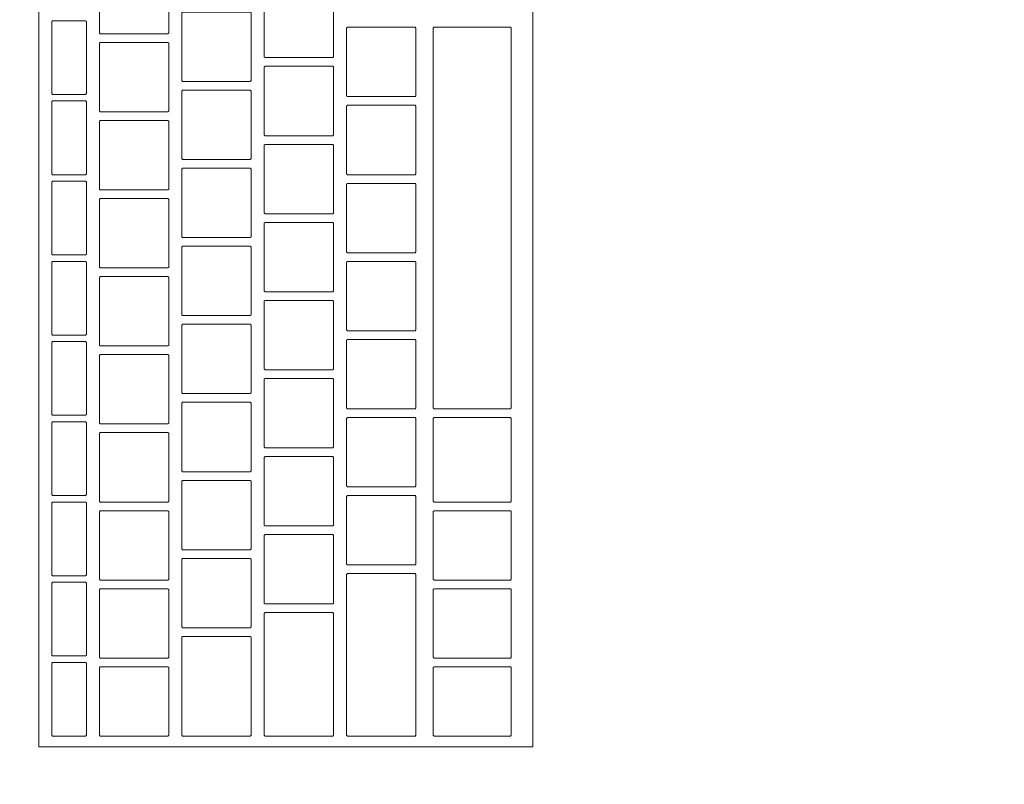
# Model space of a CAD drawing. Header units: metres. Extents: x -3.6 to 90.7, y -11.1 to 18.
# Tile 259 of 656: x 18.986 to 19.213, y 11.818 to 11.995. Entities that reach past the tile are written whole.
import ezdxf

# ---------------------------------------------------------------- set-up
doc = ezdxf.new("R2010")
doc.units = ezdxf.units.M
doc.header["$MEASUREMENT"] = 0
doc.linetypes.add('Wipeout_Contour', pattern=[1, 0, -1])
doc.layers.add('152 - Bemaßung_ Beschriftung.Ausbau', color=7, linetype='Continuous')
doc.layers.add('701 - Einrichtung.Möbel', color=7, linetype='Continuous')
doc.styles.add('ERSTELLTER_STIL_2', font='txt')
doc.dimstyles.new('ERSTELLTER_STIL__3', dxfattribs={"dimtxt": 0.1, "dimasz": 0.0532, "dimexe": 0.18, "dimexo": 0.0625, "dimgap": 0, "dimtad": 1, "dimtih": 1, "dimtoh": 1, "dimzin": 0, "dimdsep": 46, "dimtxsty": 'ERSTELLTER_STIL_2', "dimblk": 'ARROWHEAD_2', "dimblk1": 'ARROWHEAD_2', "dimblk2": 'ARROWHEAD_2', "dimcen": 0.09, "dimse1": 1, "dimse2": 1, "dimclrd": 7, "dimclre": 7, "dimclrt": 7, "dimazin": 0, "dimtfac": 1, "dimtdec": 4, "dimtmove": 0, "dimatfit": 3, "dimfxl": 1, "dimtolj": 1, "dimtzin": 0, "dimarcsym": 0})

# ---------------------------------------------------------------- blocks, each defined once
blk = doc.blocks.new('*D260')
at = {"layer": '152 - Bemaßung_ Beschriftung.Ausbau', "color": 7, "linetype": 'Continuous', "lineweight": 5}
for p, q in [((18.59997, 15.3025), (18.59997, 15.4075)), ((22.05, 15.3025), (22.05, 15.4075)), ((18.62018, 15.39), (18.57977, 15.32)), ((22.07021, 15.39), (22.02979, 15.32)), ((18.59997, 15.355), (22.05, 15.355))]:
    blk.add_line(p, q, dxfattribs=at)
at = {"layer": '152 - Bemaßung_ Beschriftung.Ausbau', "color": 7, "lineweight": 5, "char_height": 0.1, "attachment_point": 7, "style": 'ERSTELLTER_STIL_2'}
for s, insert in [('\\A1;{\\pql;\\fArial|b0|i0|c0|p38;3,45}', (20.11607, 15.375)), ('\\A1;{\\pql;\\fArial|b0|i0|c0|p38;15}', (21.878, 15.375))]:
    blk.add_mtext(s, dxfattribs=dict(at, insert=insert))
blk = doc.blocks.new('ARROWHEAD_2')
at = {"color": 0, "linetype": 'Continuous', "lineweight": 0}
for p, q in [((-0.3781, -0.655), (0.3781, 0.655)), ((0, 0), (-1, 0))]:
    blk.add_line(p, q, dxfattribs=at)

msp = doc.modelspace()

# ---------------------------------------------------------------- wipeouts: each hides what was drawn before it
at = {"color": 254, "linetype": 'Wipeout_Contour', "lineweight": 0, "ltscale": 136.956524}
msp.add_wipeout([(18.59997, 10.68998), (20.79997, 10.68998), (20.79997, 11.48998), (19.39997, 11.48998), (19.39997, 12.68998), (18.59997, 12.68998)], dxfattribs=at).dxf.layer = '701 - Einrichtung.Möbel'

# ---------------------------------------------------------------- next in the draw order: wipeouts: each hides what was drawn before it
at = {"color": 254, "linetype": 'Wipeout_Contour', "lineweight": 0, "ltscale": 89.973546}
msp.add_wipeout([(19.10389, 11.82684), (19.10389, 12.08884), (18.98989, 12.08884), (18.98989, 11.82684)], dxfattribs=at).dxf.layer = '701 - Einrichtung.Möbel'

# ---------------------------------------------------------------- next in the draw order: linework, layer by layer
at = {"layer": '701 - Einrichtung.Möbel', "color": 7, "linetype": 'Continuous', "lineweight": 5, "flags": 128}
msp.add_lwpolyline([(19.10389, 11.82684), (19.10389, 12.08884), (18.98989, 12.08884), (18.98989, 11.82684)], close=True, dxfattribs=at)

# ---------------------------------------------------------------- next in the draw order: wipeouts: each hides what was drawn before it
at = {"color": 254, "linetype": 'Wipeout_Contour', "lineweight": 0, "ltscale": 201.965805}
msp.add_wipeout([(19.01989, 11.99934), (19.01989, 12.00714), (19.01969, 12.00734), (19.00409, 12.00734), (19.00389, 12.00714), (19.00389, 11.99154), (19.00409, 11.99134), (19.01969, 11.99134), (19.01989, 11.99154)], dxfattribs=at).dxf.layer = '701 - Einrichtung.Möbel'
at = {"color": 254, "linetype": 'Wipeout_Contour', "lineweight": 0, "ltscale": 202.228371}
msp.add_wipeout([(19.05789, 11.99384), (19.05789, 12.00164), (19.05769, 12.00184), (19.04209, 12.00184), (19.04189, 12.00164), (19.04189, 11.98604), (19.04209, 11.98584), (19.05769, 11.98584), (19.05789, 11.98604)], dxfattribs=at).dxf.layer = '701 - Einrichtung.Möbel'
at = {"color": 254, "linetype": 'Wipeout_Contour', "lineweight": 0, "ltscale": 202.057398}
msp.add_wipeout([(19.03889, 11.98834), (19.03889, 11.99614), (19.03869, 11.99634), (19.02309, 11.99634), (19.02289, 11.99614), (19.02289, 11.98054), (19.02309, 11.98034), (19.03869, 11.98034), (19.03889, 11.98054)], dxfattribs=at).dxf.layer = '701 - Einrichtung.Möbel'
at = {"color": 254, "linetype": 'Wipeout_Contour', "lineweight": 0, "ltscale": 201.783459}
msp.add_wipeout([(19.00089, 11.98584), (19.00089, 11.99414), (19.00069, 11.99434), (18.99309, 11.99434), (18.99289, 11.99414), (18.99289, 11.97754), (18.99309, 11.97734), (19.00069, 11.97734), (19.00089, 11.97754)], dxfattribs=at).dxf.layer = '701 - Einrichtung.Möbel'
at = {"color": 254, "linetype": 'Wipeout_Contour', "lineweight": 0, "ltscale": 202.329754}
msp.add_wipeout([(19.07689, 11.98484), (19.07689, 11.99264), (19.07669, 11.99284), (19.06109, 11.99284), (19.06089, 11.99264), (19.06089, 11.97704), (19.06109, 11.97684), (19.07669, 11.97684), (19.07689, 11.97704)], dxfattribs=at).dxf.layer = '701 - Einrichtung.Möbel'
at = {"color": 254, "linetype": 'Wipeout_Contour', "lineweight": 0, "ltscale": 202.320343}
msp.add_wipeout([(19.09889, 11.94884), (19.09889, 11.99264), (19.09869, 11.99284), (19.08109, 11.99284), (19.08089, 11.99264), (19.08089, 11.90504), (19.08109, 11.90484), (19.09869, 11.90484), (19.09889, 11.90504)], dxfattribs=at).dxf.layer = '701 - Einrichtung.Möbel'
at = {"color": 254, "linetype": 'Wipeout_Contour', "lineweight": 0, "ltscale": 201.879226}
msp.add_wipeout([(19.01989, 11.98134), (19.01989, 11.98914), (19.01969, 11.98934), (19.00409, 11.98934), (19.00389, 11.98914), (19.00389, 11.97354), (19.00409, 11.97334), (19.01969, 11.97334), (19.01989, 11.97354)], dxfattribs=at).dxf.layer = '701 - Einrichtung.Möbel'
at = {"color": 254, "linetype": 'Wipeout_Contour', "lineweight": 0, "ltscale": 202.141944}
msp.add_wipeout([(19.05789, 11.97584), (19.05789, 11.98364), (19.05769, 11.98384), (19.04209, 11.98384), (19.04189, 11.98364), (19.04189, 11.96804), (19.04209, 11.96784), (19.05769, 11.96784), (19.05789, 11.96804)], dxfattribs=at).dxf.layer = '701 - Einrichtung.Möbel'
at = {"color": 254, "linetype": 'Wipeout_Contour', "lineweight": 0, "ltscale": 201.970938}
msp.add_wipeout([(19.03889, 11.97034), (19.03889, 11.97814), (19.03869, 11.97834), (19.02309, 11.97834), (19.02289, 11.97814), (19.02289, 11.96254), (19.02309, 11.96234), (19.03869, 11.96234), (19.03889, 11.96254)], dxfattribs=at).dxf.layer = '701 - Einrichtung.Möbel'
at = {"color": 254, "linetype": 'Wipeout_Contour', "lineweight": 0, "ltscale": 201.694497}
msp.add_wipeout([(19.00089, 11.96734), (19.00089, 11.97564), (19.00069, 11.97584), (18.99309, 11.97584), (18.99289, 11.97564), (18.99289, 11.95904), (18.99309, 11.95884), (19.00069, 11.95884), (19.00089, 11.95904)], dxfattribs=at).dxf.layer = '701 - Einrichtung.Möbel'
at = {"color": 254, "linetype": 'Wipeout_Contour', "lineweight": 0, "ltscale": 202.243436}
msp.add_wipeout([(19.07689, 11.96684), (19.07689, 11.97464), (19.07669, 11.97484), (19.06109, 11.97484), (19.06089, 11.97464), (19.06089, 11.95904), (19.06109, 11.95884), (19.07669, 11.95884), (19.07689, 11.95904)], dxfattribs=at).dxf.layer = '701 - Einrichtung.Möbel'
at = {"color": 254, "linetype": 'Wipeout_Contour', "lineweight": 0, "ltscale": 201.79274}
msp.add_wipeout([(19.01989, 11.96334), (19.01989, 11.97114), (19.01969, 11.97134), (19.00409, 11.97134), (19.00389, 11.97114), (19.00389, 11.95554), (19.00409, 11.95534), (19.01969, 11.95534), (19.01989, 11.95554)], dxfattribs=at).dxf.layer = '701 - Einrichtung.Möbel'
at = {"color": 254, "linetype": 'Wipeout_Contour', "lineweight": 0, "ltscale": 202.05561}
msp.add_wipeout([(19.05789, 11.95784), (19.05789, 11.96564), (19.05769, 11.96584), (19.04209, 11.96584), (19.04189, 11.96564), (19.04189, 11.95004), (19.04209, 11.94984), (19.05769, 11.94984), (19.05789, 11.95004)], dxfattribs=at).dxf.layer = '701 - Einrichtung.Möbel'
at = {"color": 254, "linetype": 'Wipeout_Contour', "lineweight": 0, "ltscale": 201.884571}
msp.add_wipeout([(19.03889, 11.95234), (19.03889, 11.96014), (19.03869, 11.96034), (19.02309, 11.96034), (19.02289, 11.96014), (19.02289, 11.94454), (19.02309, 11.94434), (19.03869, 11.94434), (19.03889, 11.94454)], dxfattribs=at).dxf.layer = '701 - Einrichtung.Möbel'
at = {"color": 254, "linetype": 'Wipeout_Contour', "lineweight": 0, "ltscale": 201.605633}
msp.add_wipeout([(19.00089, 11.94884), (19.00089, 11.95714), (19.00069, 11.95734), (18.99309, 11.95734), (18.99289, 11.95714), (18.99289, 11.94054), (18.99309, 11.94034), (19.00069, 11.94034), (19.00089, 11.94054)], dxfattribs=at).dxf.layer = '701 - Einrichtung.Möbel'
at = {"color": 254, "linetype": 'Wipeout_Contour', "lineweight": 0, "ltscale": 202.15721}
msp.add_wipeout([(19.07689, 11.94884), (19.07689, 11.95664), (19.07669, 11.95684), (19.06109, 11.95684), (19.06089, 11.95664), (19.06089, 11.94104), (19.06109, 11.94084), (19.07669, 11.94084), (19.07689, 11.94104)], dxfattribs=at).dxf.layer = '701 - Einrichtung.Möbel'
at = {"color": 254, "linetype": 'Wipeout_Contour', "lineweight": 0, "ltscale": 201.706347}
msp.add_wipeout([(19.01989, 11.94534), (19.01989, 11.95314), (19.01969, 11.95334), (19.00409, 11.95334), (19.00389, 11.95314), (19.00389, 11.93754), (19.00409, 11.93734), (19.01969, 11.93734), (19.01989, 11.93754)], dxfattribs=at).dxf.layer = '701 - Einrichtung.Möbel'
at = {"color": 254, "linetype": 'Wipeout_Contour', "lineweight": 0, "ltscale": 201.96937}
msp.add_wipeout([(19.05789, 11.93984), (19.05789, 11.94764), (19.05769, 11.94784), (19.04209, 11.94784), (19.04189, 11.94764), (19.04189, 11.93204), (19.04209, 11.93184), (19.05769, 11.93184), (19.05789, 11.93204)], dxfattribs=at).dxf.layer = '701 - Einrichtung.Möbel'
at = {"color": 254, "linetype": 'Wipeout_Contour', "lineweight": 0, "ltscale": 201.798297}
msp.add_wipeout([(19.03889, 11.93434), (19.03889, 11.94214), (19.03869, 11.94234), (19.02309, 11.94234), (19.02289, 11.94214), (19.02289, 11.92654), (19.02309, 11.92634), (19.03869, 11.92634), (19.03889, 11.92654)], dxfattribs=at).dxf.layer = '701 - Einrichtung.Möbel'
at = {"color": 254, "linetype": 'Wipeout_Contour', "lineweight": 0, "ltscale": 201.516867}
msp.add_wipeout([(19.00089, 11.93034), (19.00089, 11.93864), (19.00069, 11.93884), (18.99309, 11.93884), (18.99289, 11.93864), (18.99289, 11.92204), (18.99309, 11.92184), (19.00069, 11.92184), (19.00089, 11.92204)], dxfattribs=at).dxf.layer = '701 - Einrichtung.Möbel'
at = {"color": 254, "linetype": 'Wipeout_Contour', "lineweight": 0, "ltscale": 202.071077}
msp.add_wipeout([(19.07689, 11.93084), (19.07689, 11.93864), (19.07669, 11.93884), (19.06109, 11.93884), (19.06089, 11.93864), (19.06089, 11.92304), (19.06109, 11.92284), (19.07669, 11.92284), (19.07689, 11.92304)], dxfattribs=at).dxf.layer = '701 - Einrichtung.Möbel'
at = {"color": 254, "linetype": 'Wipeout_Contour', "lineweight": 0, "ltscale": 201.620047}
msp.add_wipeout([(19.01989, 11.92734), (19.01989, 11.93514), (19.01969, 11.93534), (19.00409, 11.93534), (19.00389, 11.93514), (19.00389, 11.91954), (19.00409, 11.91934), (19.01969, 11.91934), (19.01989, 11.91954)], dxfattribs=at).dxf.layer = '701 - Einrichtung.Möbel'
at = {"color": 254, "linetype": 'Wipeout_Contour', "lineweight": 0, "ltscale": 201.883222}
msp.add_wipeout([(19.05789, 11.92184), (19.05789, 11.92964), (19.05769, 11.92984), (19.04209, 11.92984), (19.04189, 11.92964), (19.04189, 11.91404), (19.04209, 11.91384), (19.05769, 11.91384), (19.05789, 11.91404)], dxfattribs=at).dxf.layer = '701 - Einrichtung.Möbel'
at = {"color": 254, "linetype": 'Wipeout_Contour', "lineweight": 0, "ltscale": 201.712115}
msp.add_wipeout([(19.03889, 11.91634), (19.03889, 11.92414), (19.03869, 11.92434), (19.02309, 11.92434), (19.02289, 11.92414), (19.02289, 11.90854), (19.02309, 11.90834), (19.03869, 11.90834), (19.03889, 11.90854)], dxfattribs=at).dxf.layer = '701 - Einrichtung.Möbel'
at = {"color": 254, "linetype": 'Wipeout_Contour', "lineweight": 0, "ltscale": 201.985038}
msp.add_wipeout([(19.07689, 11.91284), (19.07689, 11.92064), (19.07669, 11.92084), (19.06109, 11.92084), (19.06089, 11.92064), (19.06089, 11.90504), (19.06109, 11.90484), (19.07669, 11.90484), (19.07689, 11.90504)], dxfattribs=at).dxf.layer = '701 - Einrichtung.Möbel'
at = {"color": 254, "linetype": 'Wipeout_Contour', "lineweight": 0, "ltscale": 201.4282}
msp.add_wipeout([(19.00089, 11.91184), (19.00089, 11.92014), (19.00069, 11.92034), (18.99309, 11.92034), (18.99289, 11.92014), (18.99289, 11.90354), (18.99309, 11.90334), (19.00069, 11.90334), (19.00089, 11.90354)], dxfattribs=at).dxf.layer = '701 - Einrichtung.Möbel'
at = {"color": 254, "linetype": 'Wipeout_Contour', "lineweight": 0, "ltscale": 201.533841}
msp.add_wipeout([(19.01989, 11.90934), (19.01989, 11.91714), (19.01969, 11.91734), (19.00409, 11.91734), (19.00389, 11.91714), (19.00389, 11.90154), (19.00409, 11.90134), (19.01969, 11.90134), (19.01989, 11.90154)], dxfattribs=at).dxf.layer = '701 - Einrichtung.Möbel'
at = {"color": 254, "linetype": 'Wipeout_Contour', "lineweight": 0, "ltscale": 201.797167}
msp.add_wipeout([(19.05789, 11.90384), (19.05789, 11.91164), (19.05769, 11.91184), (19.04209, 11.91184), (19.04189, 11.91164), (19.04189, 11.89604), (19.04209, 11.89584), (19.05769, 11.89584), (19.05789, 11.89604)], dxfattribs=at).dxf.layer = '701 - Einrichtung.Möbel'
at = {"color": 254, "linetype": 'Wipeout_Contour', "lineweight": 0, "ltscale": 201.626028}
msp.add_wipeout([(19.03889, 11.89834), (19.03889, 11.90614), (19.03869, 11.90634), (19.02309, 11.90634), (19.02289, 11.90614), (19.02289, 11.89054), (19.02309, 11.89034), (19.03869, 11.89034), (19.03889, 11.89054)], dxfattribs=at).dxf.layer = '701 - Einrichtung.Möbel'
at = {"color": 254, "linetype": 'Wipeout_Contour', "lineweight": 0, "ltscale": 201.899092}
msp.add_wipeout([(19.07689, 11.89484), (19.07689, 11.90264), (19.07669, 11.90284), (19.06109, 11.90284), (19.06089, 11.90264), (19.06089, 11.88704), (19.06109, 11.88684), (19.07669, 11.88684), (19.07689, 11.88704)], dxfattribs=at).dxf.layer = '701 - Einrichtung.Möbel'
at = {"color": 254, "linetype": 'Wipeout_Contour', "lineweight": 0, "ltscale": 202.051993}
msp.add_wipeout([(19.09889, 11.89309), (19.09889, 11.90264), (19.09869, 11.90284), (19.08109, 11.90284), (19.08089, 11.90264), (19.08089, 11.88354), (19.08109, 11.88334), (19.09869, 11.88334), (19.09889, 11.88354)], dxfattribs=at).dxf.layer = '701 - Einrichtung.Möbel'
at = {"color": 254, "linetype": 'Wipeout_Contour', "lineweight": 0, "ltscale": 201.339631}
msp.add_wipeout([(19.00089, 11.89334), (19.00089, 11.90164), (19.00069, 11.90184), (18.99309, 11.90184), (18.99289, 11.90164), (18.99289, 11.88504), (18.99309, 11.88484), (19.00069, 11.88484), (19.00089, 11.88504)], dxfattribs=at).dxf.layer = '701 - Einrichtung.Möbel'
at = {"color": 254, "linetype": 'Wipeout_Contour', "lineweight": 0, "ltscale": 201.447727}
msp.add_wipeout([(19.01989, 11.89134), (19.01989, 11.89914), (19.01969, 11.89934), (19.00409, 11.89934), (19.00389, 11.89914), (19.00389, 11.88354), (19.00409, 11.88334), (19.01969, 11.88334), (19.01989, 11.88354)], dxfattribs=at).dxf.layer = '701 - Einrichtung.Möbel'
at = {"color": 254, "linetype": 'Wipeout_Contour', "lineweight": 0, "ltscale": 201.711206}
msp.add_wipeout([(19.05789, 11.88584), (19.05789, 11.89364), (19.05769, 11.89384), (19.04209, 11.89384), (19.04189, 11.89364), (19.04189, 11.87804), (19.04209, 11.87784), (19.05769, 11.87784), (19.05789, 11.87804)], dxfattribs=at).dxf.layer = '701 - Einrichtung.Möbel'
at = {"color": 254, "linetype": 'Wipeout_Contour', "lineweight": 0, "ltscale": 201.540033}
msp.add_wipeout([(19.03889, 11.88034), (19.03889, 11.88814), (19.03869, 11.88834), (19.02309, 11.88834), (19.02289, 11.88814), (19.02289, 11.87254), (19.02309, 11.87234), (19.03869, 11.87234), (19.03889, 11.87254)], dxfattribs=at).dxf.layer = '701 - Einrichtung.Möbel'
at = {"color": 254, "linetype": 'Wipeout_Contour', "lineweight": 0, "ltscale": 201.813239}
msp.add_wipeout([(19.07689, 11.87684), (19.07689, 11.88464), (19.07669, 11.88484), (19.06109, 11.88484), (19.06089, 11.88464), (19.06089, 11.86904), (19.06109, 11.86884), (19.07669, 11.86884), (19.07689, 11.86904)], dxfattribs=at).dxf.layer = '701 - Einrichtung.Möbel'
at = {"color": 254, "linetype": 'Wipeout_Contour', "lineweight": 0, "ltscale": 201.251161}
msp.add_wipeout([(19.00089, 11.87484), (19.00089, 11.88314), (19.00069, 11.88334), (18.99309, 11.88334), (18.99289, 11.88314), (18.99289, 11.86654), (18.99309, 11.86634), (19.00069, 11.86634), (19.00089, 11.86654)], dxfattribs=at).dxf.layer = '701 - Einrichtung.Möbel'
at = {"color": 254, "linetype": 'Wipeout_Contour', "lineweight": 0, "ltscale": 201.361708}
msp.add_wipeout([(19.01989, 11.87334), (19.01989, 11.88114), (19.01969, 11.88134), (19.00409, 11.88134), (19.00389, 11.88114), (19.00389, 11.86554), (19.00409, 11.86534), (19.01969, 11.86534), (19.01989, 11.86554)], dxfattribs=at).dxf.layer = '701 - Einrichtung.Möbel'
at = {"color": 254, "linetype": 'Wipeout_Contour', "lineweight": 0, "ltscale": 201.957669}
msp.add_wipeout([(19.09889, 11.87334), (19.09889, 11.88114), (19.09869, 11.88134), (19.08109, 11.88134), (19.08089, 11.88114), (19.08089, 11.86554), (19.08109, 11.86534), (19.09869, 11.86534), (19.09889, 11.86554)], dxfattribs=at).dxf.layer = '701 - Einrichtung.Möbel'
at = {"color": 254, "linetype": 'Wipeout_Contour', "lineweight": 0, "ltscale": 201.625339}
msp.add_wipeout([(19.05789, 11.86784), (19.05789, 11.87564), (19.05769, 11.87584), (19.04209, 11.87584), (19.04189, 11.87564), (19.04189, 11.86004), (19.04209, 11.85984), (19.05769, 11.85984), (19.05789, 11.86004)], dxfattribs=at).dxf.layer = '701 - Einrichtung.Möbel'
at = {"color": 254, "linetype": 'Wipeout_Contour', "lineweight": 0, "ltscale": 201.454133}
msp.add_wipeout([(19.03889, 11.86234), (19.03889, 11.87014), (19.03869, 11.87034), (19.02309, 11.87034), (19.02289, 11.87014), (19.02289, 11.85454), (19.02309, 11.85434), (19.03869, 11.85434), (19.03889, 11.85454)], dxfattribs=at).dxf.layer = '701 - Einrichtung.Möbel'
at = {"color": 254, "linetype": 'Wipeout_Contour', "lineweight": 0, "ltscale": 201.677229}
msp.add_wipeout([(19.07689, 11.84809), (19.07689, 11.86664), (19.07669, 11.86684), (19.06109, 11.86684), (19.06089, 11.86664), (19.06089, 11.82954), (19.06109, 11.82934), (19.07669, 11.82934), (19.07689, 11.82954)], dxfattribs=at).dxf.layer = '701 - Einrichtung.Möbel'
at = {"color": 254, "linetype": 'Wipeout_Contour', "lineweight": 0, "ltscale": 201.162791}
msp.add_wipeout([(19.00089, 11.85634), (19.00089, 11.86464), (19.00069, 11.86484), (18.99309, 11.86484), (18.99289, 11.86464), (18.99289, 11.84804), (18.99309, 11.84784), (19.00069, 11.84784), (19.00089, 11.84804)], dxfattribs=at).dxf.layer = '701 - Einrichtung.Möbel'
at = {"color": 254, "linetype": 'Wipeout_Contour', "lineweight": 0, "ltscale": 201.275782}
msp.add_wipeout([(19.01989, 11.85534), (19.01989, 11.86314), (19.01969, 11.86334), (19.00409, 11.86334), (19.00389, 11.86314), (19.00389, 11.84754), (19.00409, 11.84734), (19.01969, 11.84734), (19.01989, 11.84754)], dxfattribs=at).dxf.layer = '701 - Einrichtung.Möbel'
at = {"color": 254, "linetype": 'Wipeout_Contour', "lineweight": 0, "ltscale": 201.871997}
msp.add_wipeout([(19.09889, 11.85534), (19.09889, 11.86314), (19.09869, 11.86334), (19.08109, 11.86334), (19.08089, 11.86314), (19.08089, 11.84754), (19.08109, 11.84734), (19.09869, 11.84734), (19.09889, 11.84754)], dxfattribs=at).dxf.layer = '701 - Einrichtung.Möbel'
at = {"color": 254, "linetype": 'Wipeout_Contour', "lineweight": 0, "ltscale": 201.510419}
msp.add_wipeout([(19.05789, 11.84359), (19.05789, 11.85764), (19.05769, 11.85784), (19.04209, 11.85784), (19.04189, 11.85764), (19.04189, 11.82954), (19.04209, 11.82934), (19.05769, 11.82934), (19.05789, 11.82954)], dxfattribs=at).dxf.layer = '701 - Einrichtung.Möbel'
at = {"color": 254, "linetype": 'Wipeout_Contour', "lineweight": 0, "ltscale": 201.352041}
msp.add_wipeout([(19.03889, 11.84084), (19.03889, 11.85214), (19.03869, 11.85234), (19.02309, 11.85234), (19.02289, 11.85214), (19.02289, 11.82954), (19.02309, 11.82934), (19.03869, 11.82934), (19.03889, 11.82954)], dxfattribs=at).dxf.layer = '701 - Einrichtung.Möbel'
at = {"color": 254, "linetype": 'Wipeout_Contour', "lineweight": 0, "ltscale": 201.074519}
msp.add_wipeout([(19.00089, 11.83784), (19.00089, 11.84614), (19.00069, 11.84634), (18.99309, 11.84634), (18.99289, 11.84614), (18.99289, 11.82954), (18.99309, 11.82934), (19.00069, 11.82934), (19.00089, 11.82954)], dxfattribs=at).dxf.layer = '701 - Einrichtung.Möbel'
at = {"color": 254, "linetype": 'Wipeout_Contour', "lineweight": 0, "ltscale": 201.189949}
msp.add_wipeout([(19.01989, 11.83734), (19.01989, 11.84514), (19.01969, 11.84534), (19.00409, 11.84534), (19.00389, 11.84514), (19.00389, 11.82954), (19.00409, 11.82934), (19.01969, 11.82934), (19.01989, 11.82954)], dxfattribs=at).dxf.layer = '701 - Einrichtung.Möbel'
at = {"color": 254, "linetype": 'Wipeout_Contour', "lineweight": 0, "ltscale": 201.786418}
msp.add_wipeout([(19.09889, 11.83734), (19.09889, 11.84514), (19.09869, 11.84534), (19.08109, 11.84534), (19.08089, 11.84514), (19.08089, 11.82954), (19.08109, 11.82934), (19.09869, 11.82934), (19.09889, 11.82954)], dxfattribs=at).dxf.layer = '701 - Einrichtung.Möbel'

# ---------------------------------------------------------------- next in the draw order: linework, layer by layer
at = {"layer": '701 - Einrichtung.Möbel', "color": 7, "linetype": 'Continuous', "lineweight": 5, "flags": 128}
for points in [[(19.01989, 11.99934), (19.01989, 12.00714), (19.01969, 12.00734), (19.00409, 12.00734), (19.00389, 12.00714), (19.00389, 11.99154), (19.00409, 11.99134), (19.01969, 11.99134), (19.01989, 11.99154)], [(19.05789, 11.99384), (19.05789, 12.00164), (19.05769, 12.00184), (19.04209, 12.00184), (19.04189, 12.00164), (19.04189, 11.98604), (19.04209, 11.98584), (19.05769, 11.98584), (19.05789, 11.98604)], [(19.03889, 11.98834), (19.03889, 11.99614), (19.03869, 11.99634), (19.02309, 11.99634), (19.02289, 11.99614), (19.02289, 11.98054), (19.02309, 11.98034), (19.03869, 11.98034), (19.03889, 11.98054)], [(19.00089, 11.98584), (19.00089, 11.99414), (19.00069, 11.99434), (18.99309, 11.99434), (18.99289, 11.99414), (18.99289, 11.97754), (18.99309, 11.97734), (19.00069, 11.97734), (19.00089, 11.97754)], [(19.07689, 11.98484), (19.07689, 11.99264), (19.07669, 11.99284), (19.06109, 11.99284), (19.06089, 11.99264), (19.06089, 11.97704), (19.06109, 11.97684), (19.07669, 11.97684), (19.07689, 11.97704)], [(19.09889, 11.94884), (19.09889, 11.99264), (19.09869, 11.99284), (19.08109, 11.99284), (19.08089, 11.99264), (19.08089, 11.90504), (19.08109, 11.90484), (19.09869, 11.90484), (19.09889, 11.90504)], [(19.01989, 11.98134), (19.01989, 11.98914), (19.01969, 11.98934), (19.00409, 11.98934), (19.00389, 11.98914), (19.00389, 11.97354), (19.00409, 11.97334), (19.01969, 11.97334), (19.01989, 11.97354)], [(19.05789, 11.97584), (19.05789, 11.98364), (19.05769, 11.98384), (19.04209, 11.98384), (19.04189, 11.98364), (19.04189, 11.96804), (19.04209, 11.96784), (19.05769, 11.96784), (19.05789, 11.96804)], [(19.03889, 11.97034), (19.03889, 11.97814), (19.03869, 11.97834), (19.02309, 11.97834), (19.02289, 11.97814), (19.02289, 11.96254), (19.02309, 11.96234), (19.03869, 11.96234), (19.03889, 11.96254)], [(19.00089, 11.96734), (19.00089, 11.97564), (19.00069, 11.97584), (18.99309, 11.97584), (18.99289, 11.97564), (18.99289, 11.95904), (18.99309, 11.95884), (19.00069, 11.95884), (19.00089, 11.95904)], [(19.07689, 11.96684), (19.07689, 11.97464), (19.07669, 11.97484), (19.06109, 11.97484), (19.06089, 11.97464), (19.06089, 11.95904), (19.06109, 11.95884), (19.07669, 11.95884), (19.07689, 11.95904)], [(19.01989, 11.96334), (19.01989, 11.97114), (19.01969, 11.97134), (19.00409, 11.97134), (19.00389, 11.97114), (19.00389, 11.95554), (19.00409, 11.95534), (19.01969, 11.95534), (19.01989, 11.95554)], [(19.05789, 11.95784), (19.05789, 11.96564), (19.05769, 11.96584), (19.04209, 11.96584), (19.04189, 11.96564), (19.04189, 11.95004), (19.04209, 11.94984), (19.05769, 11.94984), (19.05789, 11.95004)], [(19.03889, 11.95234), (19.03889, 11.96014), (19.03869, 11.96034), (19.02309, 11.96034), (19.02289, 11.96014), (19.02289, 11.94454), (19.02309, 11.94434), (19.03869, 11.94434), (19.03889, 11.94454)], [(19.00089, 11.94884), (19.00089, 11.95714), (19.00069, 11.95734), (18.99309, 11.95734), (18.99289, 11.95714), (18.99289, 11.94054), (18.99309, 11.94034), (19.00069, 11.94034), (19.00089, 11.94054)], [(19.07689, 11.94884), (19.07689, 11.95664), (19.07669, 11.95684), (19.06109, 11.95684), (19.06089, 11.95664), (19.06089, 11.94104), (19.06109, 11.94084), (19.07669, 11.94084), (19.07689, 11.94104)], [(19.01989, 11.94534), (19.01989, 11.95314), (19.01969, 11.95334), (19.00409, 11.95334), (19.00389, 11.95314), (19.00389, 11.93754), (19.00409, 11.93734), (19.01969, 11.93734), (19.01989, 11.93754)], [(19.05789, 11.93984), (19.05789, 11.94764), (19.05769, 11.94784), (19.04209, 11.94784), (19.04189, 11.94764), (19.04189, 11.93204), (19.04209, 11.93184), (19.05769, 11.93184), (19.05789, 11.93204)], [(19.03889, 11.93434), (19.03889, 11.94214), (19.03869, 11.94234), (19.02309, 11.94234), (19.02289, 11.94214), (19.02289, 11.92654), (19.02309, 11.92634), (19.03869, 11.92634), (19.03889, 11.92654)], [(19.00089, 11.93034), (19.00089, 11.93864), (19.00069, 11.93884), (18.99309, 11.93884), (18.99289, 11.93864), (18.99289, 11.92204), (18.99309, 11.92184), (19.00069, 11.92184), (19.00089, 11.92204)], [(19.07689, 11.93084), (19.07689, 11.93864), (19.07669, 11.93884), (19.06109, 11.93884), (19.06089, 11.93864), (19.06089, 11.92304), (19.06109, 11.92284), (19.07669, 11.92284), (19.07689, 11.92304)], [(19.01989, 11.92734), (19.01989, 11.93514), (19.01969, 11.93534), (19.00409, 11.93534), (19.00389, 11.93514), (19.00389, 11.91954), (19.00409, 11.91934), (19.01969, 11.91934), (19.01989, 11.91954)], [(19.05789, 11.92184), (19.05789, 11.92964), (19.05769, 11.92984), (19.04209, 11.92984), (19.04189, 11.92964), (19.04189, 11.91404), (19.04209, 11.91384), (19.05769, 11.91384), (19.05789, 11.91404)], [(19.03889, 11.91634), (19.03889, 11.92414), (19.03869, 11.92434), (19.02309, 11.92434), (19.02289, 11.92414), (19.02289, 11.90854), (19.02309, 11.90834), (19.03869, 11.90834), (19.03889, 11.90854)], [(19.07689, 11.91284), (19.07689, 11.92064), (19.07669, 11.92084), (19.06109, 11.92084), (19.06089, 11.92064), (19.06089, 11.90504), (19.06109, 11.90484), (19.07669, 11.90484), (19.07689, 11.90504)], [(19.00089, 11.91184), (19.00089, 11.92014), (19.00069, 11.92034), (18.99309, 11.92034), (18.99289, 11.92014), (18.99289, 11.90354), (18.99309, 11.90334), (19.00069, 11.90334), (19.00089, 11.90354)], [(19.01989, 11.90934), (19.01989, 11.91714), (19.01969, 11.91734), (19.00409, 11.91734), (19.00389, 11.91714), (19.00389, 11.90154), (19.00409, 11.90134), (19.01969, 11.90134), (19.01989, 11.90154)], [(19.05789, 11.90384), (19.05789, 11.91164), (19.05769, 11.91184), (19.04209, 11.91184), (19.04189, 11.91164), (19.04189, 11.89604), (19.04209, 11.89584), (19.05769, 11.89584), (19.05789, 11.89604)], [(19.03889, 11.89834), (19.03889, 11.90614), (19.03869, 11.90634), (19.02309, 11.90634), (19.02289, 11.90614), (19.02289, 11.89054), (19.02309, 11.89034), (19.03869, 11.89034), (19.03889, 11.89054)], [(19.07689, 11.89484), (19.07689, 11.90264), (19.07669, 11.90284), (19.06109, 11.90284), (19.06089, 11.90264), (19.06089, 11.88704), (19.06109, 11.88684), (19.07669, 11.88684), (19.07689, 11.88704)], [(19.09889, 11.89309), (19.09889, 11.90264), (19.09869, 11.90284), (19.08109, 11.90284), (19.08089, 11.90264), (19.08089, 11.88354), (19.08109, 11.88334), (19.09869, 11.88334), (19.09889, 11.88354)], [(19.00089, 11.89334), (19.00089, 11.90164), (19.00069, 11.90184), (18.99309, 11.90184), (18.99289, 11.90164), (18.99289, 11.88504), (18.99309, 11.88484), (19.00069, 11.88484), (19.00089, 11.88504)], [(19.01989, 11.89134), (19.01989, 11.89914), (19.01969, 11.89934), (19.00409, 11.89934), (19.00389, 11.89914), (19.00389, 11.88354), (19.00409, 11.88334), (19.01969, 11.88334), (19.01989, 11.88354)], [(19.05789, 11.88584), (19.05789, 11.89364), (19.05769, 11.89384), (19.04209, 11.89384), (19.04189, 11.89364), (19.04189, 11.87804), (19.04209, 11.87784), (19.05769, 11.87784), (19.05789, 11.87804)], [(19.03889, 11.88034), (19.03889, 11.88814), (19.03869, 11.88834), (19.02309, 11.88834), (19.02289, 11.88814), (19.02289, 11.87254), (19.02309, 11.87234), (19.03869, 11.87234), (19.03889, 11.87254)], [(19.07689, 11.87684), (19.07689, 11.88464), (19.07669, 11.88484), (19.06109, 11.88484), (19.06089, 11.88464), (19.06089, 11.86904), (19.06109, 11.86884), (19.07669, 11.86884), (19.07689, 11.86904)], [(19.00089, 11.87484), (19.00089, 11.88314), (19.00069, 11.88334), (18.99309, 11.88334), (18.99289, 11.88314), (18.99289, 11.86654), (18.99309, 11.86634), (19.00069, 11.86634), (19.00089, 11.86654)], [(19.01989, 11.87334), (19.01989, 11.88114), (19.01969, 11.88134), (19.00409, 11.88134), (19.00389, 11.88114), (19.00389, 11.86554), (19.00409, 11.86534), (19.01969, 11.86534), (19.01989, 11.86554)], [(19.09889, 11.87334), (19.09889, 11.88114), (19.09869, 11.88134), (19.08109, 11.88134), (19.08089, 11.88114), (19.08089, 11.86554), (19.08109, 11.86534), (19.09869, 11.86534), (19.09889, 11.86554)], [(19.05789, 11.86784), (19.05789, 11.87564), (19.05769, 11.87584), (19.04209, 11.87584), (19.04189, 11.87564), (19.04189, 11.86004), (19.04209, 11.85984), (19.05769, 11.85984), (19.05789, 11.86004)], [(19.03889, 11.86234), (19.03889, 11.87014), (19.03869, 11.87034), (19.02309, 11.87034), (19.02289, 11.87014), (19.02289, 11.85454), (19.02309, 11.85434), (19.03869, 11.85434), (19.03889, 11.85454)], [(19.07689, 11.84809), (19.07689, 11.86664), (19.07669, 11.86684), (19.06109, 11.86684), (19.06089, 11.86664), (19.06089, 11.82954), (19.06109, 11.82934), (19.07669, 11.82934), (19.07689, 11.82954)], [(19.00089, 11.85634), (19.00089, 11.86464), (19.00069, 11.86484), (18.99309, 11.86484), (18.99289, 11.86464), (18.99289, 11.84804), (18.99309, 11.84784), (19.00069, 11.84784), (19.00089, 11.84804)], [(19.01989, 11.85534), (19.01989, 11.86314), (19.01969, 11.86334), (19.00409, 11.86334), (19.00389, 11.86314), (19.00389, 11.84754), (19.00409, 11.84734), (19.01969, 11.84734), (19.01989, 11.84754)], [(19.09889, 11.85534), (19.09889, 11.86314), (19.09869, 11.86334), (19.08109, 11.86334), (19.08089, 11.86314), (19.08089, 11.84754), (19.08109, 11.84734), (19.09869, 11.84734), (19.09889, 11.84754)], [(19.05789, 11.84359), (19.05789, 11.85764), (19.05769, 11.85784), (19.04209, 11.85784), (19.04189, 11.85764), (19.04189, 11.82954), (19.04209, 11.82934), (19.05769, 11.82934), (19.05789, 11.82954)], [(19.03889, 11.84084), (19.03889, 11.85214), (19.03869, 11.85234), (19.02309, 11.85234), (19.02289, 11.85214), (19.02289, 11.82954), (19.02309, 11.82934), (19.03869, 11.82934), (19.03889, 11.82954)], [(19.00089, 11.83784), (19.00089, 11.84614), (19.00069, 11.84634), (18.99309, 11.84634), (18.99289, 11.84614), (18.99289, 11.82954), (18.99309, 11.82934), (19.00069, 11.82934), (19.00089, 11.82954)], [(19.01989, 11.83734), (19.01989, 11.84514), (19.01969, 11.84534), (19.00409, 11.84534), (19.00389, 11.84514), (19.00389, 11.82954), (19.00409, 11.82934), (19.01969, 11.82934), (19.01989, 11.82954)], [(19.09889, 11.83734), (19.09889, 11.84514), (19.09869, 11.84534), (19.08109, 11.84534), (19.08089, 11.84514), (19.08089, 11.82954), (19.08109, 11.82934), (19.09869, 11.82934), (19.09889, 11.82954)]]:
    msp.add_lwpolyline(points, close=True, dxfattribs=at)

# ---------------------------------------------------------------- next in the draw order: dimensions: what is measured, and where the dimension line sits
at = {"layer": '152 - Bemaßung_ Beschriftung.Ausbau', "color": 7, "linetype": 'Continuous', "lineweight": 5}
dim = msp.add_linear_dim(base=(22.05, 15.355), p1=(18.59997, 10.74998), p2=(22.05, 10.60999), dimstyle='ERSTELLTER_STIL__3', dxfattribs=at)
dim.commit()
dim.dimension.update_dxf_attribs({"geometry": '*D260', "text_midpoint": (20.24596, 15.425), "dimtype": 160})

doc.saveas('drawing.dxf')
